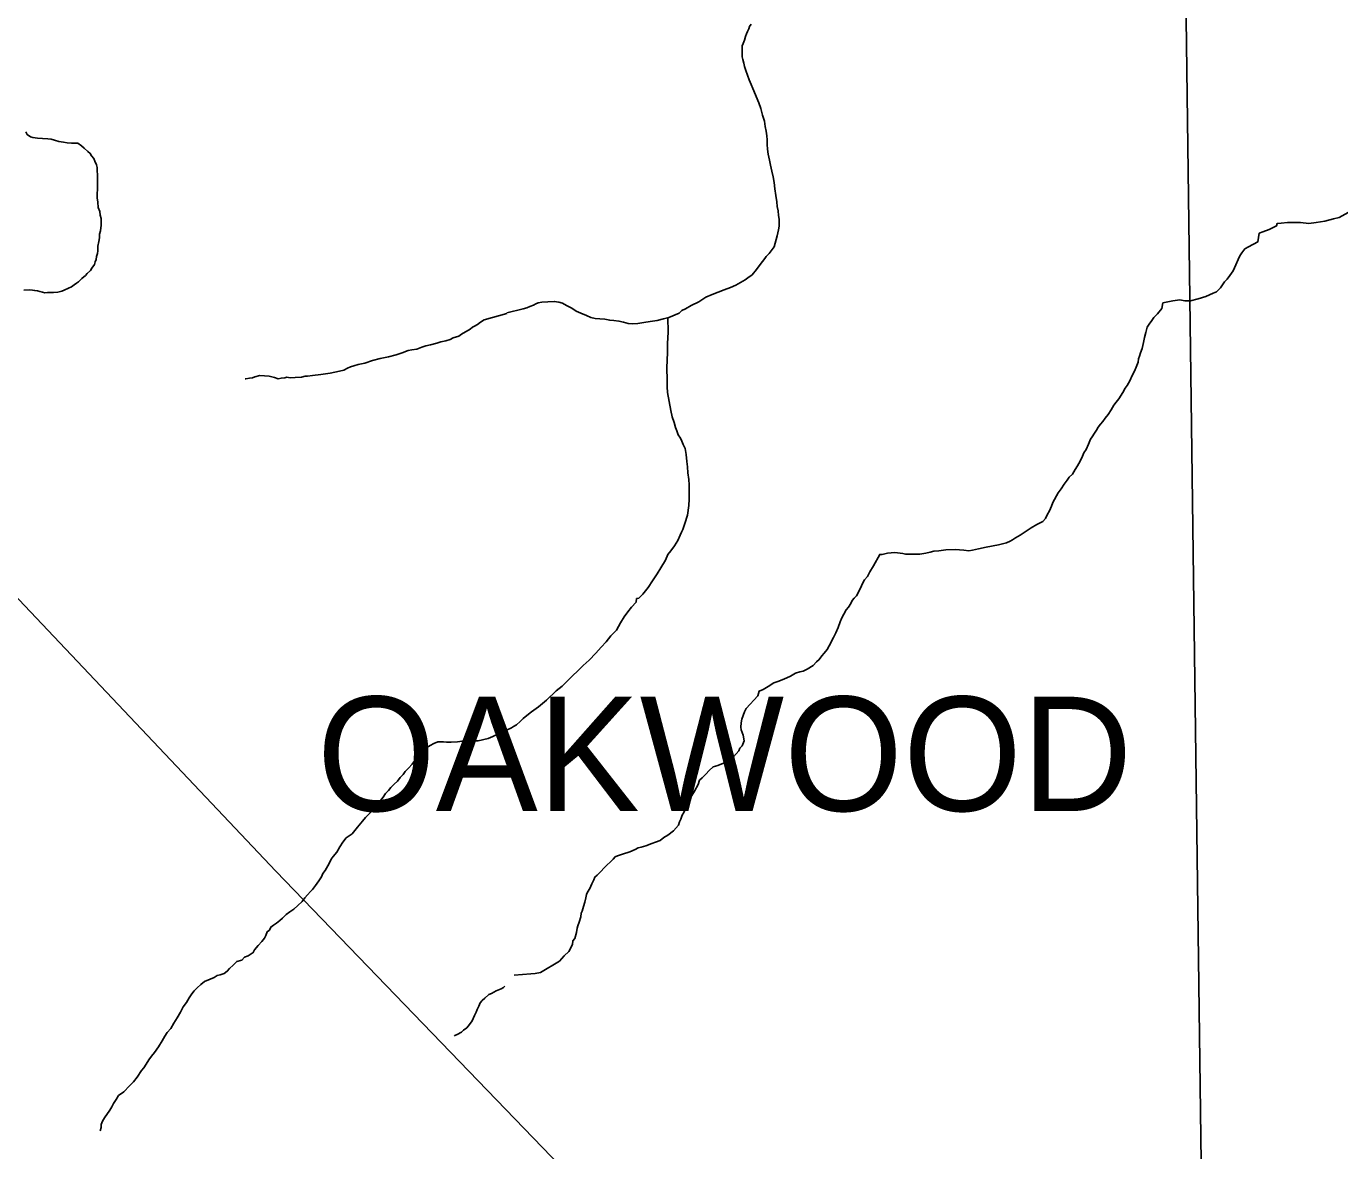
# Model space of a CAD drawing. Extents: x 2010165 to 2382125, y 1060529 to 1407316.
# Drawn here: x 2241036 to 2246780, y 1224981 to 1229900 of the extents above; entities that cross this region are included whole.
import ezdxf

# ---------------------------------------------------------------- set-up
doc = ezdxf.new("R2010")
doc.units = 0
for name, color, linetype in [('GM_X_City_Street', 7, 'Continuous'), ('GM_X_Corporation', 7, 'Continuous'), ('GM_X_Corporation_Text', 7, 'Continuous'), ('GM_X_Minor_River', 7, 'Continuous')]:
    doc.layers.add(name, color=color, linetype=linetype)

msp = doc.modelspace()

# ---------------------------------------------------------------- linework, layer by layer
at = {"layer": 'GM_X_City_Street'}
for points in [[(2246176, 1224707.9), (2246105, 1230155)], [(2246206.9, 1221908.4), (2243454.2, 1224830), (2242126.8, 1226203.4), (2240900.2, 1227500.2), (2239638, 1228819.1)]]:
    msp.add_lwpolyline(points, dxfattribs=at)
at = {"layer": 'GM_X_Corporation'}
msp.add_lwpolyline([(2246004.3, 1240927.7), (2246108.8, 1234878), (2246136.3, 1232547.6), (2246136.3, 1231251.8), (2246105, 1230155), (2246176, 1224707.9), (2246201.6, 1221908.5), (2243220.1, 1221938.8), (2242478.9, 1221940.4), (2238388.6, 1221950.7)], dxfattribs=at)
msp.add_lwpolyline([(2246136.3, 1232547.6), (2248776.1, 1232560.7), (2248727.7, 1231104.4), (2248753.7, 1230084.5), (2248752.3, 1230004.3), (2248766.5, 1229976.4), (2248809.2, 1229894.6), (2248925.1, 1229657.1), (2249026.7, 1229457.6), (2249110, 1229292), (2249201.4, 1229112.5), (2249389.7, 1228825.5), (2251484.4, 1228757.3), (2251493, 1229190.7), (2254855.2, 1229128.3), (2254852.4, 1227182.3), (2255404.7, 1227157.2), (2255407.5, 1224485.8), (2256830.1, 1224436.2), (2256785.8, 1221800.9), (2246201.6, 1221908.5), (2246176, 1224707.9), (2246105, 1230155), (2246136.3, 1231251.8)], close=True, dxfattribs=at)
at = {"layer": 'GM_X_Minor_River'}
for points in [[(2244205.2, 1229908.4), (2244199.2, 1229898.3), (2244195.2, 1229888.3), (2244189.2, 1229876.3), (2244185.2, 1229866.2), (2244181.2, 1229854.2), (2244177.1, 1229838.1), (2244171.1, 1229824.1), (2244167.1, 1229814.1), (2244167.1, 1229790), (2244167.1, 1229777.9), (2244167.2, 1229765.9), (2244169.2, 1229753.9), (2244173.2, 1229737.8), (2244177.2, 1229723.8), (2244183.2, 1229705.7), (2244189.3, 1229685.6), (2244197.3, 1229665.6), (2244205.3, 1229645.5), (2244213.4, 1229627.5), (2244239.5, 1229565.3), (2244247.5, 1229539.2), (2244255.6, 1229511.1), (2244263.6, 1229485.1), (2244267.6, 1229461), (2244271.7, 1229440.9), (2244273.7, 1229420.9), (2244275.7, 1229402.8), (2244275.7, 1229382.7), (2244277.7, 1229362.7), (2244279.7, 1229340.6), (2244285.8, 1229314.5), (2244289.8, 1229292.5), (2244295.8, 1229266.4), (2244301.9, 1229240.3), (2244305.9, 1229216.2), (2244309.9, 1229188.1), (2244313.9, 1229160), (2244318, 1229131.9), (2244320, 1229111.9), (2244324, 1229091.8), (2244326, 1229071.8), (2244328, 1229055.7), (2244328.1, 1229037.7)], [(2241034.1, 1229438), (2241040.3, 1229426.1), (2241054.5, 1229416.2), (2241064.5, 1229412.3), (2241084.6, 1229410.6), (2241106.7, 1229408.8), (2241130.7, 1229407.1), (2241144.8, 1229405.3), (2241158.9, 1229401.5), (2241179, 1229395.7), (2241199.1, 1229391.9), (2241215.1, 1229390.1), (2241233.2, 1229388.3), (2241251.2, 1229388.6), (2241261.2, 1229388.7), (2241277.4, 1229376.8), (2241289.5, 1229367), (2241305.8, 1229351.1), (2241315.9, 1229343.2), (2241322, 1229333.2), (2241332.2, 1229321.3), (2241336.4, 1229309.3), (2241342.6, 1229293.3), (2241346.8, 1229281.3), (2241347.4, 1229235.2), (2241347.5, 1229221.1), (2241347.8, 1229203.1), (2241348, 1229187), (2241346.2, 1229166.9), (2241346.5, 1229148.8), (2241348.7, 1229130.8), (2241351, 1229106.7), (2241357.3, 1229088.7), (2241359.5, 1229072.7), (2241363.7, 1229058.7), (2241363.8, 1229048.6), (2241364.1, 1229028.6), (2241362.2, 1229018.5), (2241360.4, 1229004.4), (2241356.5, 1228990.3), (2241356.7, 1228974.2), (2241352.9, 1228958.1), (2241349.2, 1228938), (2241349.3, 1228928), (2241349.5, 1228917.9), (2241347.6, 1228905.8), (2241343.8, 1228891.8), (2241341.9, 1228879.7), (2241338.1, 1228869.6), (2241334.2, 1228857.5), (2241322.4, 1228841.3), (2241316.5, 1228831.2), (2241302.7, 1228818.9), (2241294.8, 1228808.8), (2241278.9, 1228796.6), (2241265.1, 1228782.3), (2241255.1, 1228776.2), (2241245.2, 1228768), (2241233.3, 1228759.8), (2241221.4, 1228753.6), (2241201.4, 1228745.4), (2241191.5, 1228741.2), (2241173.5, 1228737), (2241155.5, 1228734.7), (2241139.5, 1228734.5), (2241129.4, 1228734.4), (2241117.4, 1228734.3), (2241107.4, 1228736.1), (2241095.3, 1228740), (2241085.3, 1228741.9), (2241073.2, 1228743.7), (2241063.2, 1228745.6), (2241049.1, 1228747.4), (2241025.1, 1228745.1)], [(2246816.7, 1229084.9), (2246776.6, 1229062.8), (2246752.5, 1229056.7), (2246714.4, 1229046.7), (2246676.2, 1229040.7), (2246644.1, 1229036.6), (2246608, 1229040.6), (2246551.8, 1229040.6), (2246523.7, 1229038.6), (2246505.6, 1229036.6), (2246503.6, 1229026.5), (2246471.5, 1229010.5), (2246443.4, 1229000.4), (2246427.4, 1228994.4), (2246421.4, 1228956.3), (2246381.3, 1228934.2), (2246365.2, 1228926.2), (2246351.2, 1228908.1), (2246343.1, 1228896.1), (2246335.1, 1228880), (2246325.1, 1228855.9), (2246313.1, 1228829.8), (2246299, 1228809.8), (2246287, 1228793.7), (2246275, 1228781.7), (2246258.9, 1228755.6), (2246240.9, 1228737.5), (2246226.8, 1228731.5), (2246194.7, 1228717.4), (2246160.6, 1228707.4), (2246126.5, 1228699.3), (2246102.4, 1228699.3), (2246080.3, 1228703.3), (2246050.2, 1228699.3), (2246006.1, 1228689.3)], [(2244328.1, 1229037.7), (2244328.1, 1229025.6), (2244326.1, 1229009.6), (2244320.1, 1228983.5), (2244306, 1228935.3), (2244284, 1228905.2), (2244271.9, 1228893.2), (2244265.9, 1228883.1), (2244255.9, 1228871.1), (2244245.9, 1228857.1), (2244229.8, 1228835), (2244209.8, 1228812.9), (2244191.7, 1228798.8), (2244179.7, 1228790.8), (2244169.6, 1228784.8), (2244159.6, 1228778.8), (2244139.5, 1228766.7), (2244115.5, 1228756.7), (2244087.4, 1228746.6), (2244061.3, 1228736.6), (2244035.2, 1228726.6), (2244007.1, 1228714.5), (2243977, 1228694.4), (2243942.9, 1228678.4), (2243918.8, 1228664.3), (2243902.8, 1228656.3), (2243890.7, 1228644.2), (2243846.6, 1228626.2), (2243822.5, 1228620.1), (2243794.4, 1228612.1), (2243764.3, 1228608.1), (2243736.2, 1228604), (2243710.1, 1228600), (2243688, 1228598), (2243668, 1228600), (2243647.9, 1228606), (2243627.8, 1228610), (2243605.7, 1228612), (2243587.7, 1228614), (2243565.6, 1228618), (2243543.5, 1228620), (2243523.5, 1228622), (2243505.4, 1228626), (2243485.3, 1228634), (2243461.2, 1228644.1), (2243441.2, 1228654.1), (2243421.1, 1228666.1), (2243399, 1228678.1), (2243380.9, 1228688.2), (2243364.9, 1228692.2), (2243344.8, 1228696.2), (2243316.7, 1228694.1), (2243290.6, 1228692.1), (2243274.6, 1228690.1), (2243264.5, 1228686.1), (2243254.5, 1228680.1), (2243238.4, 1228674.1), (2243224.4, 1228668), (2243208.3, 1228664), (2243137.5, 1228646.5)], [(2243137.5, 1228642.5), (2243038.5, 1228616.1), (2243022.6, 1228605.9), (2243008.7, 1228595.6), (2242996.8, 1228587.5), (2242986.8, 1228583.3), (2242976.9, 1228575.2), (2242939.1, 1228552.6), (2242927.2, 1228544.4), (2242903.3, 1228536.1), (2242889.4, 1228529.9), (2242871.4, 1228523.6), (2242849.4, 1228519.3), (2242831.5, 1228513.1), (2242803.5, 1228506.7), (2242783.5, 1228502.4), (2242765.6, 1228496.2), (2242743.6, 1228487.9), (2242721.6, 1228483.6), (2242705.6, 1228481.3), (2242679.7, 1228471), (2242653.8, 1228462.6), (2242619.8, 1228454.2), (2242583.9, 1228445.7), (2242549.9, 1228437.2), (2242516, 1228426.7), (2242488, 1228420.3), (2242468.1, 1228414.1), (2242454.1, 1228409.9), (2242440.1, 1228403.7), (2242424.2, 1228395.4), (2242406.3, 1228391.2), (2242364.3, 1228382.6), (2242324.3, 1228376.1), (2242288.3, 1228371.6), (2242266.3, 1228369.3), (2242256.3, 1228369.2), (2242240.3, 1228365), (2242212.3, 1228362.6), (2242190.2, 1228362.3), (2242176.2, 1228364.2), (2242166.2, 1228362.1), (2242150.2, 1228359.8), (2242138.2, 1228357.7), (2242122.1, 1228363.5), (2242098, 1228369.2), (2242057.8, 1228372.7), (2242035.9, 1228366.4), (2242025.9, 1228362.3), (2242011.9, 1228360.1), (2241995.9, 1228357.9), (2241993.9, 1228357.8)], [(2246006.1, 1228689.3), (2246002.1, 1228665.2), (2245982, 1228641.1), (2245966, 1228625), (2245957.9, 1228613), (2245945.9, 1228596.9), (2245937.9, 1228582.9), (2245931.9, 1228560.8), (2245925.9, 1228538.8), (2245921.8, 1228516.7), (2245915.8, 1228490.6), (2245907.8, 1228470.5), (2245903.8, 1228456.5), (2245899.8, 1228444.4), (2245897.8, 1228430.4), (2245889.8, 1228408.3), (2245881.8, 1228390.3), (2245871.7, 1228372.2), (2245861.7, 1228348.1), (2245849.7, 1228328.1), (2245841.7, 1228316), (2245831.6, 1228298), (2245813.6, 1228269.9), (2245801.6, 1228255.8), (2245791.5, 1228241.8), (2245779.5, 1228221.7), (2245767.5, 1228201.6), (2245753.4, 1228185.6), (2245743.4, 1228171.5), (2245733.4, 1228159.5), (2245723.3, 1228145.4), (2245715.3, 1228133.4), (2245707.3, 1228119.3), (2245697.3, 1228103.3), (2245689.2, 1228093.2), (2245681.2, 1228071.2), (2245671.2, 1228049.1), (2245661.2, 1228033.1), (2245655.2, 1228019), (2245645.1, 1227996.9), (2245633.1, 1227976.8), (2245623.1, 1227960.8), (2245611, 1227940.7), (2245597, 1227926.7), (2245587, 1227914.6), (2245574.9, 1227896.6), (2245560.9, 1227876.5), (2245548.9, 1227858.4), (2245524.8, 1227816.3), (2245518.8, 1227800.2), (2245510.8, 1227780.2), (2245500.7, 1227762.1), (2245492.7, 1227746.1), (2245480.7, 1227734), (2245454.6, 1227720), (2245430.5, 1227705.9), (2245404.4, 1227687.8), (2245382.4, 1227673.8), (2245362.3, 1227661.7), (2245348.3, 1227653.7), (2245338.2, 1227647.7), (2245322.2, 1227639.6), (2245288.1, 1227631.6), (2245233.9, 1227621.6), (2245199.8, 1227613.5), (2245173.7, 1227607.5), (2245157.6, 1227605.5), (2245135.5, 1227607.5), (2245097.4, 1227611.5), (2245057.3, 1227609.4), (2245027.2, 1227605.4), (2245005.1, 1227603.4), (2244989, 1227599.4), (2244969, 1227595.4), (2244942.9, 1227591.3), (2244918.8, 1227591.3), (2244898.7, 1227591.3), (2244880.7, 1227591.3), (2244868.6, 1227593.3), (2244834.5, 1227597.3), (2244802.4, 1227595.3), (2244778.3, 1227589.3), (2244768.3, 1227589.3), (2244740.2, 1227539.1), (2244724.2, 1227513), (2244714.1, 1227492.9), (2244702.1, 1227478.9), (2244694.1, 1227464.8), (2244688.1, 1227452.8), (2244676, 1227426.7), (2244666, 1227408.6), (2244656, 1227398.6), (2244647.9, 1227388.6), (2244641.9, 1227374.5), (2244631.9, 1227358.5), (2244621.9, 1227346.4), (2244611.8, 1227328.4), (2244601.8, 1227312.3), (2244595.8, 1227294.3), (2244585.8, 1227270.2), (2244575.8, 1227246.1)], [(2243842.6, 1228582.8), (2243842.6, 1228561.9), (2243841.9, 1228625), (2243842.6, 1228561.9), (2243840.6, 1228511.8), (2243840.6, 1228473.7), (2243838.6, 1228437.6), (2243836.6, 1228407.5), (2243836.6, 1228389.4), (2243838.7, 1228367.3), (2243838.7, 1228345.3), (2243838.7, 1228323.2), (2243840.7, 1228297.1), (2243854.8, 1228218.9), (2243860.8, 1228190.8), (2243868.9, 1228166.7), (2243874.9, 1228144.6), (2243880.9, 1228130.6), (2243887, 1228112.6), (2243897, 1228098.5), (2243903, 1228084.5), (2243909.1, 1228070.4), (2243917.1, 1228052.4), (2243921.1, 1228026.3), (2243925.1, 1227996.2), (2243927.2, 1227972.1), (2243929.2, 1227946), (2243933.2, 1227917.9), (2243935.2, 1227893.9), (2243935.2, 1227873.8), (2243935.2, 1227853.8), (2243935.3, 1227831.7), (2243933.3, 1227803.6), (2243927.3, 1227761.4), (2243915.2, 1227725.3), (2243907.2, 1227699.2), (2243901.2, 1227687.2), (2243895.2, 1227673.2), (2243885.2, 1227651.1), (2243871.1, 1227627), (2243855.1, 1227604.9), (2243841, 1227588.9), (2243831, 1227564.8), (2243811, 1227530.7), (2243794.9, 1227504.6), (2243774.9, 1227474.5), (2243754.8, 1227444.4), (2243732.8, 1227416.3), (2243714.7, 1227398.2), (2243704.7, 1227396.2), (2243702.7, 1227380.2), (2243682.6, 1227358.1), (2243666.6, 1227338), (2243650.5, 1227315.9), (2243634.5, 1227289.8), (2243616.4, 1227257.7), (2243592.3, 1227233.6), (2243572.3, 1227207.6), (2243550.2, 1227183.5), (2243526.2, 1227157.4), (2243498.1, 1227127.3), (2243472, 1227103.2), (2243401.8, 1227034.9), (2243379.7, 1227012.9), (2243353.6, 1226992.8), (2243311.5, 1226952.6), (2243275.4, 1226922.5), (2243245.3, 1226900.4), (2243225.2, 1226884.4), (2243209.2, 1226872.3), (2243195.1, 1226858.3), (2243179.1, 1226844.2), (2243167.1, 1226836.2), (2243157.5, 1226831.4)], [(2244575.8, 1227246.1), (2244565.7, 1227226), (2244547.7, 1227189.9), (2244537.7, 1227173.9), (2244525.6, 1227157.8), (2244515.6, 1227145.8), (2244503.6, 1227129.7), (2244491.5, 1227119.7), (2244477.5, 1227103.6), (2244451.4, 1227087.6), (2244433.3, 1227079.5), (2244419.3, 1227075.5), (2244399.2, 1227069.5), (2244377.2, 1227057.4), (2244349.1, 1227043.4), (2244323, 1227033.3), (2244304.9, 1227027.3), (2244280.8, 1227011.2), (2244258.8, 1226999.2), (2244240.7, 1226991.1), (2244234.7, 1226971.1), (2244184.6, 1226914.9), (2244176.5, 1226900.8), (2244170.5, 1226884.8), (2244164.5, 1226868.7), (2244162.5, 1226852.7), (2244160.5, 1226834.6), (2244162.5, 1226822.6), (2244166.5, 1226810.5), (2244170.6, 1226798.5), (2244174.6, 1226774.4), (2244166.6, 1226752.4), (2244156.5, 1226742.3), (2244152.5, 1226730.3), (2244128.5, 1226704.2), (2244092.3, 1226680.1), (2244060.2, 1226666.1), (2244040.2, 1226660), (2244022.1, 1226644), (2244008.1, 1226627.9), (2243992, 1226611.8), (2243980, 1226601.8), (2243974, 1226583.8), (2243957.9, 1226553.6), (2243941.9, 1226527.6), (2243929.9, 1226521.5), (2243929.9, 1226505.5), (2243921.8, 1226485.4), (2243911.8, 1226461.3), (2243903.8, 1226449.3), (2243897.8, 1226431.2), (2243891.8, 1226419.2), (2243887.8, 1226405.1), (2243865.7, 1226381.1), (2243841.6, 1226361), (2243823.6, 1226350.9), (2243807.5, 1226338.9), (2243787.5, 1226330.9), (2243771.4, 1226324.8), (2243745.3, 1226314.8), (2243725.2, 1226308.8), (2243711.2, 1226306.8), (2243699.2, 1226298.7), (2243675.1, 1226288.7), (2243643, 1226278.6), (2243620.9, 1226270.6), (2243610.9, 1226266.6), (2243602.8, 1226256.6), (2243590.8, 1226244.5), (2243574.8, 1226230.5), (2243562.7, 1226218.4), (2243548.7, 1226202.4), (2243532.6, 1226186.3), (2243522.6, 1226178.3), (2243518.6, 1226166.2), (2243508.6, 1226148.2), (2243500.5, 1226128.1), (2243490.5, 1226112.1), (2243486.5, 1226102), (2243482.5, 1226088), (2243478.5, 1226067.9), (2243472.5, 1226049.8), (2243466.5, 1226029.8), (2243462.5, 1226019.8), (2243460.5, 1226003.7), (2243454.5, 1225981.6), (2243448.4, 1225965.6), (2243444.4, 1225955.5), (2243442.4, 1225935.5), (2243434.4, 1225909.4), (2243426.4, 1225899.3), (2243424.4, 1225883.3), (2243408.4, 1225853.2), (2243388.3, 1225833.1), (2243368.2, 1225811.1), (2243284, 1225760.8), (2243261.9, 1225756.8), (2243241.8, 1225754.8), (2243169.4, 1225749.4)], [(2243157.5, 1226831.4), (2243076.2, 1226793.3), (2243056.2, 1226785), (2243012.3, 1226774.4), (2243002.3, 1226774.3), (2242980.2, 1226774), (2242962.2, 1226773.8), (2242950.2, 1226773.6), (2242922.2, 1226769.2), (2242894.1, 1226768.9), (2242874.1, 1226768.6), (2242860.1, 1226770.4), (2242846, 1226770.3), (2242836, 1226770.1), (2242818.1, 1226761.9), (2242802.2, 1226753.6), (2242788.3, 1226745.4), (2242776.4, 1226733.2), (2242762.6, 1226717), (2242748.7, 1226702.8), (2242734.9, 1226688.5), (2242723.1, 1226672.3), (2242707.3, 1226654), (2242693.4, 1226639.8), (2242683.6, 1226627.6), (2242671.7, 1226613.4), (2242659.9, 1226597.2), (2242644.1, 1226585), (2242630.2, 1226570.7), (2242620.4, 1226556.6), (2242606.5, 1226544.3), (2242596.7, 1226528.1), (2242584.9, 1226513.9), (2242569.1, 1226493.7), (2242553.3, 1226473.4), (2242535.5, 1226455.1), (2242519.7, 1226438.8), (2242505.9, 1226422.6), (2242484.2, 1226396.2), (2242460.5, 1226367.8), (2242434.7, 1226349.4), (2242420.9, 1226331.1), (2242407.2, 1226310.9), (2242393.5, 1226286.6), (2242377.7, 1226268.3), (2242369.8, 1226256.2), (2242360, 1226238), (2242342.4, 1226207.6), (2242332.6, 1226193.4), (2242326.7, 1226179.3), (2242314.9, 1226161.1), (2242301.2, 1226140.8), (2242287.4, 1226124.6), (2242279.5, 1226114.5), (2242265.6, 1226100.2), (2242253.8, 1226088), (2242241.9, 1226071.8), (2242224.2, 1226053.5), (2242206.3, 1226037.2), (2242188.4, 1226026.9), (2242172.6, 1226014.7), (2242156.7, 1225998.4), (2242144.9, 1225988.2), (2242131, 1225976), (2242117.1, 1225967.8), (2242105.2, 1225959.6), (2242099.3, 1225945.5), (2242089.4, 1225939.3), (2242083.6, 1225923.2), (2242077.7, 1225911.1), (2242065.9, 1225896.9), (2242050.1, 1225878.6), (2242034.3, 1225860.3), (2242028.5, 1225848.2), (2242006.6, 1225833.9), (2241990.6, 1225827.7), (2241978.8, 1225815.4), (2241956.8, 1225809.1), (2241941, 1225792.9), (2241925.2, 1225778.6), (2241915.3, 1225766.4), (2241901.4, 1225756.2), (2241883.4, 1225750), (2241871.5, 1225747.8), (2241857.5, 1225739.6), (2241839.6, 1225731.4), (2241815.7, 1225721), (2241799.8, 1225708.8), (2241784, 1225694.5), (2241770.1, 1225680.3), (2241760.3, 1225668.1), (2241748.5, 1225649.9), (2241736.7, 1225629.6), (2241722.9, 1225611.4), (2241711.2, 1225587.1), (2241695.5, 1225562.8), (2241681.8, 1225538.6)], [(2243128.4, 1225701.6), (2243122.5, 1225695.5), (2243112.5, 1225689.3), (2243090.6, 1225681), (2243070.7, 1225668.7), (2243058.7, 1225664.5), (2243040.9, 1225648.2), (2243029, 1225638.1), (2243021.1, 1225627.9), (2243015.3, 1225613.8), (2243007.5, 1225599.6), (2243003.6, 1225587.5), (2242995.8, 1225573.4), (2242986.1, 1225549.1), (2242974.3, 1225532.9), (2242962.4, 1225518.7), (2242948.6, 1225508.5), (2242938.6, 1225500.3), (2242920.7, 1225490.1), (2242910.8, 1225485.9), (2242908.8, 1225483.9), (2242906.8, 1225485.9)], [(2241681.8, 1225538.6), (2241668.1, 1225516.3), (2241652.3, 1225498), (2241642.5, 1225481.9), (2241630.7, 1225461.6), (2241615, 1225435.3), (2241597.3, 1225411), (2241583.5, 1225394.8), (2241571.7, 1225378.5), (2241559.9, 1225360.3), (2241550.1, 1225344.1), (2241540.2, 1225331.9), (2241520.6, 1225303.6), (2241504.8, 1225283.3), (2241487, 1225265), (2241463.3, 1225238.6), (2241439.4, 1225222.2), (2241429.6, 1225206.1), (2241417.9, 1225187.8), (2241410, 1225173.7), (2241402.2, 1225159.5), (2241378.6, 1225125.1), (2241368.8, 1225110.9), (2241362.9, 1225096.8), (2241368.8, 1225110.9), (2241362.9, 1225096.8), (2241363.1, 1225082.7), (2241359.3, 1225068.6)]]:
    msp.add_lwpolyline(points, dxfattribs=at)

# ---------------------------------------------------------------- texts
at = {"layer": 'GM_X_Corporation_Text'}
msp.add_text('OAKWOOD', height=500, rotation=0.00001, dxfattribs=at).set_placement((2242306.7, 1226467.4))

doc.saveas('drawing.dxf')
